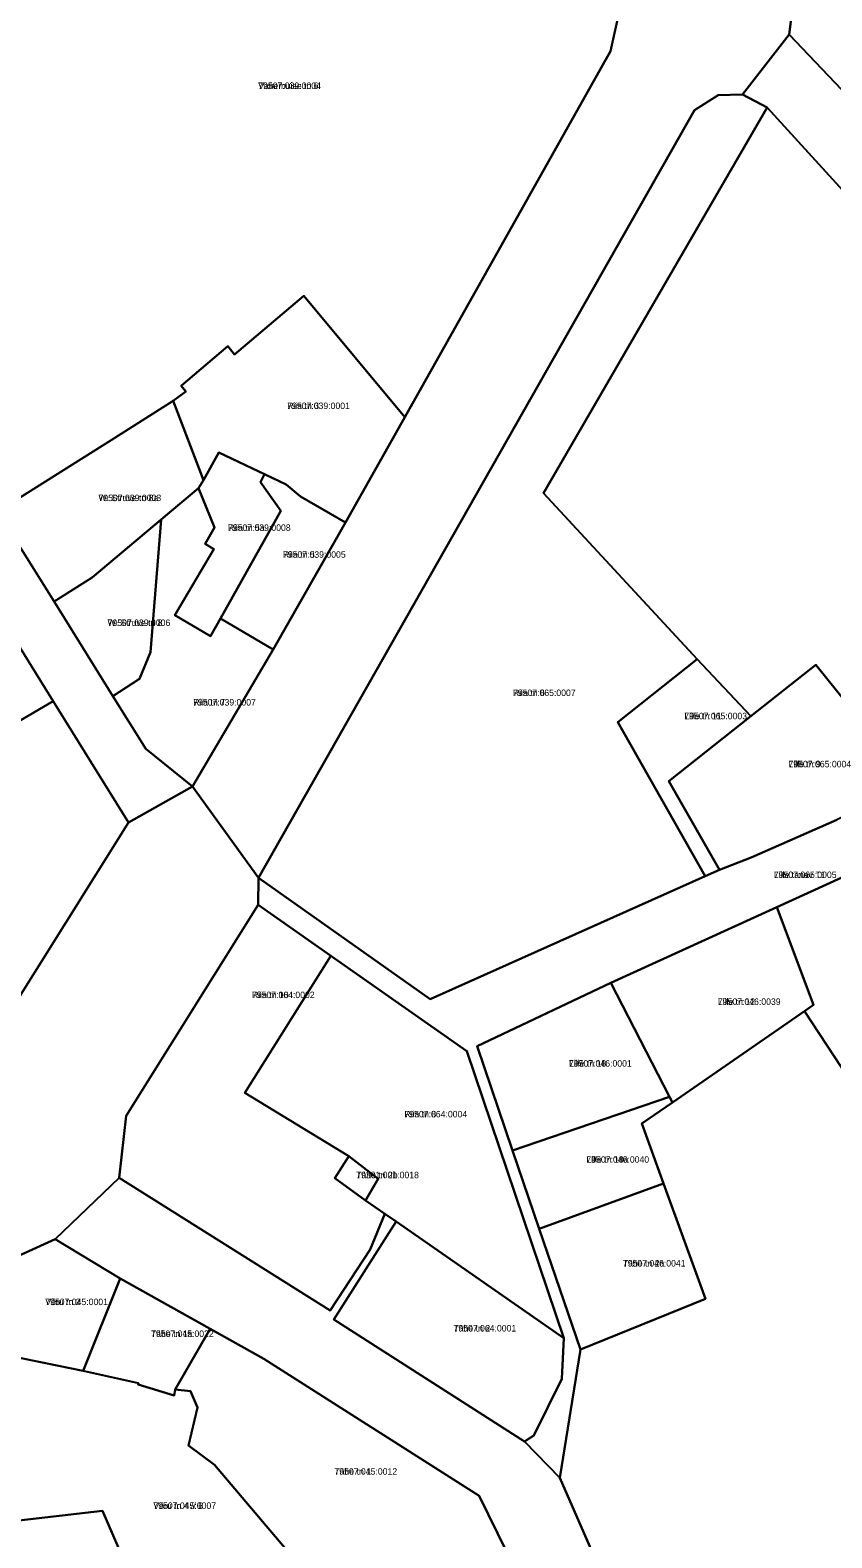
# Model space of a CAD drawing. Extents: x 643847 to 663718, y 6468443 to 6482775.
# Drawn here: x 659302.6 to 659488, y 6473561.4 to 6473909.7 of the extents above; entities that cross this region are included whole.
import ezdxf

# ---------------------------------------------------------------- set-up
doc = ezdxf.new("R2010")
doc.units = 0
for name, color, linetype in [('L_AADRESS', 7, 'Continuous'), ('PIIR', 7, 'Continuous'), ('TUNNUS', 7, 'Continuous')]:
    doc.layers.add(name, color=color, linetype=linetype)

msp = doc.modelspace()

# ---------------------------------------------------------------- linework, layer by layer
at = {"layer": 'PIIR'}
for points in [[(659157.43, 6473996.18), (659145.67, 6474011.64), (659156.49, 6474019.75), (659176.87, 6473986.67), (659182.85, 6473976.96), (659206.86, 6473937.95), (659240.03, 6473893.7), (659245.63, 6473877.7), (659267.69, 6473842.41), (659295.1, 6473798.56), (659308.17, 6473777.75), (659321.79, 6473755.87), (659329.41, 6473743.71), (659340.15, 6473735.01), (659325.35, 6473726.68), (659307.93, 6473754.69), (659273, 6473811.08), (659253.42, 6473797.12), (659250.97, 6473792.82), (659248.7, 6473798.75), (659270.96, 6473814.51), (659237.02, 6473869.14), (659237.48, 6473886.63)], [(659389.25, 6473820.36), (659365.9, 6473848.39), (659349.86, 6473834.77), (659348.31, 6473836.7), (659337.52, 6473827.57), (659338.61, 6473826.26), (659335.67, 6473824.1), (659321.4, 6473814.98), (659295.1, 6473798.56), (659267.69, 6473842.41), (659297.79, 6473861.24), (659274.54, 6473904.1), (659380.47, 6473993.75), (659434.87, 6473933.94), (659437.59, 6473925.92), (659439.94, 6473919.12), (659436.77, 6473904.85)], [(659526.67, 6473961.16), (659550.96, 6473936.06), (659553.71, 6473933.22), (659536.81, 6473916.85), (659532.65, 6473918.4), (659521.76, 6473908.16), (659508.33, 6473900.33), (659496.31, 6473889.63), (659478.09, 6473908.7), (659478.93, 6473915.35)], [(659355.46, 6473713.91), (659456.21, 6473891.22), (659461.71, 6473894.71), (659467.33, 6473894.85), (659473.03, 6473891.88), (659421.32, 6473802.76), (659456.86, 6473764.38), (659438.5, 6473749.83), (659458.7, 6473714.25), (659395.09, 6473685.9)], [(659567.12, 6473788.76), (659540.44, 6473773.55), (659549.87, 6473755.75), (659504.07, 6473734.56), (659498.3, 6473745.69), (659484.29, 6473763.13), (659469.24, 6473751.22), (659456.86, 6473764.38), (659421.32, 6473802.76), (659473.03, 6473891.88)], [(659375.55, 6473796), (659365.1, 6473802), (659361.85, 6473804.75), (659346.26, 6473812.17), (659342.68, 6473805.8), (659335.67, 6473824.1), (659338.61, 6473826.26), (659337.52, 6473827.57), (659348.31, 6473836.7), (659349.86, 6473834.77), (659365.9, 6473848.39), (659389.25, 6473820.36)], [(659295.1, 6473798.56), (659321.4, 6473814.98), (659335.67, 6473824.1), (659342.68, 6473805.8), (659341.55, 6473803.91), (659316.96, 6473783.27), (659308.17, 6473777.75)], [(659307.93, 6473754.69), (659281.62, 6473739.28), (659280.4, 6473741.99), (659278.89, 6473745.42), (659277.55, 6473748.41), (659276.31, 6473751.25), (659275.11, 6473754), (659273.88, 6473756.77), (659272.67, 6473759.53), (659271.36, 6473762.51), (659270.15, 6473765.23), (659268.94, 6473767.97), (659266.08, 6473770.58), (659263.22, 6473773.17), (659257.1, 6473778.74), (659250.97, 6473792.82), (659253.42, 6473797.12), (659273, 6473811.08)], [(659355.91, 6473805.32), (659360.61, 6473798.69), (659346.62, 6473773.83), (659344.3, 6473769.72), (659336.12, 6473774.6), (659345.1, 6473789.82), (659343.08, 6473791.03), (659345.27, 6473794.82), (659341.55, 6473803.91), (659342.68, 6473805.8), (659346.26, 6473812.17), (659356.85, 6473807.13)], [(659358.85, 6473766.63), (659346.62, 6473773.83), (659360.61, 6473798.69), (659355.91, 6473805.32), (659356.85, 6473807.13), (659361.85, 6473804.75), (659365.1, 6473802), (659375.55, 6473796)], [(659340.15, 6473735.01), (659329.41, 6473743.71), (659321.79, 6473755.87), (659327.9, 6473759.86), (659330.46, 6473766.03), (659332.91, 6473796.66), (659341.55, 6473803.91), (659345.27, 6473794.82), (659343.08, 6473791.03), (659345.1, 6473789.82), (659336.12, 6473774.6), (659344.3, 6473769.72), (659346.62, 6473773.83), (659358.85, 6473766.63)], [(659308.17, 6473777.75), (659316.96, 6473783.27), (659332.91, 6473796.66), (659330.46, 6473766.03), (659327.9, 6473759.86), (659321.79, 6473755.87)], [(659461.98, 6473715.74), (659458.7, 6473714.25), (659438.5, 6473749.83), (659456.86, 6473764.38), (659469.24, 6473751.22), (659450.3, 6473736.23)], [(659504.07, 6473734.56), (659489.12, 6473727.27), (659469.33, 6473718.61), (659461.98, 6473715.74), (659450.3, 6473736.23), (659469.24, 6473751.22), (659484.29, 6473763.13), (659498.3, 6473745.69)], [(659243.74, 6473709.34), (659254.23, 6473718.13), (659248.49, 6473724.94), (659254.21, 6473731.21), (659258.37, 6473732.76), (659269.57, 6473737.55), (659270.54, 6473737.96), (659270.74, 6473737.63), (659272.51, 6473734.82), (659281.62, 6473739.28), (659307.93, 6473754.69), (659325.35, 6473726.68), (659296.27, 6473680.14), (659293.6, 6473678.21), (659282.23, 6473669.99), (659270.8, 6473677.18)], [(659475.25, 6473707.1), (659550.4, 6473741.37), (659564.32, 6473709.8), (659542.36, 6473703.25), (659538.64, 6473694.33), (659525.45, 6473688.1), (659543.33, 6473653.62), (659530.27, 6473646.24), (659512.45, 6473636.17), (659481.65, 6473683.08), (659483.76, 6473684.54)], [(659324.82, 6473658.89), (659355.32, 6473707.67), (659372.17, 6473695.87), (659352.3, 6473664.25), (659376.3, 6473649.61), (659373.06, 6473644.47), (659380.19, 6473639.38), (659384.63, 6473636.3), (659381.26, 6473627.99), (659372.01, 6473613.94), (659323.19, 6473644.6)], [(659436.9, 6473689.6), (659475.25, 6473707.1), (659483.76, 6473684.54), (659481.65, 6473683.08), (659451.13, 6473661.98), (659450.44, 6473663.33)], [(659352.3, 6473664.25), (659372.17, 6473695.87), (659403.61, 6473673.84), (659426.04, 6473607.57), (659387.27, 6473634.47), (659384.63, 6473636.3), (659380.19, 6473639.38), (659383.1, 6473644.38), (659376.3, 6473649.61)], [(659436.9, 6473689.6), (659450.44, 6473663.33), (659414.17, 6473650.93), (659405.96, 6473674.97)], [(659425.09, 6473575.27), (659429.9, 6473604.89), (659458.74, 6473616.63), (659449.08, 6473643.29), (659444.08, 6473657.11), (659451.13, 6473661.98), (659481.65, 6473683.08), (659512.45, 6473636.17), (659534.71, 6473602.27), (659540.05, 6473590.64), (659559.57, 6473579.39), (659570.55, 6473559.84), (659571.75, 6473557.7), (659581.71, 6473531.24), (659582.5, 6473528.69), (659595.1, 6473495.99), (659489.69, 6473427.65)], [(659420.28, 6473632.81), (659414.17, 6473650.93), (659450.44, 6473663.33), (659451.13, 6473661.98), (659444.08, 6473657.11), (659449.08, 6473643.29)], [(659383.1, 6473644.38), (659380.19, 6473639.38), (659373.06, 6473644.47), (659376.3, 6473649.61)], [(659420.28, 6473632.81), (659449.08, 6473643.29), (659458.74, 6473616.63), (659429.9, 6473604.89)], [(659372.81, 6473611.87), (659387.27, 6473634.47), (659426.04, 6473607.57), (659425.56, 6473598.14), (659419.05, 6473585.04), (659416.93, 6473583.7)], [(659291.71, 6473622.04), (659292.77, 6473623.34), (659308.45, 6473630.4), (659323.41, 6473621.31), (659314.86, 6473599.96), (659290.7, 6473604.89)], [(659323.41, 6473621.31), (659344.22, 6473609.69), (659336.19, 6473595.67), (659335.9, 6473594.32), (659327.58, 6473596.83), (659327.7, 6473597.17), (659315.19, 6473599.89), (659314.86, 6473599.96)], [(659356.69, 6473602.75), (659406.45, 6473571.09), (659412.75, 6473558.24), (659381.72, 6473542.31), (659379.98, 6473545.97), (659371.7, 6473542.35), (659366.62, 6473553.12), (659345.28, 6473578.3), (659339.26, 6473582.71), (659341.35, 6473591.55), (659339.72, 6473595.27), (659336.19, 6473595.67), (659344.22, 6473609.69)], [(659290.54, 6473568.33), (659290.7, 6473604.89), (659315.19, 6473599.9), (659327.7, 6473597.17), (659327.58, 6473596.83), (659335.9, 6473594.32), (659336.19, 6473595.67), (659339.72, 6473595.27), (659341.35, 6473591.55), (659339.26, 6473582.71), (659345.28, 6473578.3), (659366.62, 6473553.12), (659371.7, 6473542.35), (659350.42, 6473532.78), (659337.14, 6473526.51), (659319.35, 6473567.62), (659290.59, 6473564.34)], [(659290.59, 6473564.34), (659319.35, 6473567.62), (659337.14, 6473526.51), (659339.98, 6473519.92), (659319.78, 6473510.66), (659307.13, 6473510.67), (659306.17, 6473512.81), (659304.37, 6473516.79), (659301.41, 6473523.38), (659287.53, 6473524.55)]]:
    msp.add_lwpolyline(points, close=True, dxfattribs=at)
for points in [[(659526.67, 6473961.16), (659478.93, 6473915.35), (659478.09, 6473908.7), (659467.33, 6473894.85), (659461.71, 6473894.71), (659456.21, 6473891.22), (659355.46, 6473713.91), (659340.15, 6473735.01), (659358.85, 6473766.63), (659375.55, 6473796), (659389.25, 6473820.36), (659436.77, 6473904.85), (659439.94, 6473919.12), (659437.59, 6473925.92), (659449.63, 6473940.23), (659458.13, 6473939.47), (659488.54, 6473970.11)], [(659567.12, 6473788.76), (659473.03, 6473891.88), (659467.33, 6473894.85), (659478.09, 6473908.7), (659496.31, 6473889.63)], [(659550.4, 6473741.37), (659475.25, 6473707.1), (659436.9, 6473689.6), (659405.96, 6473674.97), (659414.17, 6473650.93), (659420.28, 6473632.81), (659429.9, 6473604.89), (659425.09, 6473575.27), (659416.93, 6473583.7), (659419.05, 6473585.04), (659425.56, 6473598.14), (659426.04, 6473607.57), (659403.61, 6473673.84), (659372.17, 6473695.87), (659355.32, 6473707.67), (659355.46, 6473713.91), (659395.09, 6473685.9), (659458.7, 6473714.25), (659461.98, 6473715.74), (659469.33, 6473718.61), (659489.12, 6473727.27)], [(659150.5, 6473554.9), (659214.47, 6473610.96), (659264.17, 6473654.68), (659282.23, 6473669.99), (659293.6, 6473678.21), (659296.27, 6473680.14), (659325.35, 6473726.68), (659340.15, 6473735.01), (659355.46, 6473713.91), (659355.32, 6473707.67), (659324.82, 6473658.89), (659323.19, 6473644.6), (659308.45, 6473630.4), (659292.77, 6473623.34), (659291.71, 6473622.04), (659279.5, 6473623), (659274, 6473626.12), (659240.62, 6473596.36), (659229.88, 6473586.74), (659209.19, 6473567.49), (659202.57, 6473561.32)], [(659412.75, 6473558.24), (659406.45, 6473571.09), (659356.69, 6473602.75), (659344.22, 6473609.69), (659323.41, 6473621.31), (659308.45, 6473630.4), (659323.19, 6473644.6), (659372.01, 6473613.94), (659381.26, 6473627.99), (659384.63, 6473636.3), (659387.27, 6473634.47), (659372.81, 6473611.87), (659416.93, 6473583.7), (659425.09, 6473575.27), (659489.69, 6473427.65)]]:
    msp.add_lwpolyline(points, dxfattribs=at)

# ---------------------------------------------------------------- texts
at = {"layer": 'L_AADRESS'}
for s, p in [('Vanemuise tn 6', (659355.36, 6473896.15)), ('Riia tn 3', (659362.06, 6473822.2)), ('W. Struve tn 8a', (659318.44, 6473800.93)), ('Riia tn 5a', (659348.36, 6473794.05)), ('Riia tn 5', (659361.08, 6473787.84)), ('W. Struve tn 8', (659320.54, 6473772.08)), ('Riia tn 7', (659340.32, 6473753.7)), ('Riia tn 6', (659414.25, 6473755.9)), ('Lille tn 11', (659453.87, 6473750.53)), ('Lille tn 9', (659477.95, 6473739.43)), ('Lille tänav T1', (659474.57, 6473713.85)), ('Riia tn 10', (659353.91, 6473686.11)), ('Lille tn 12', (659461.63, 6473684.54)), ('Lille tn 18', (659427.22, 6473670.27)), ('Riia tn 8', (659389.17, 6473658.55)), ('Lille tn 18a', (659431.24, 6473648.07)), ('Tähe tn 2b', (659378.01, 6473644.49)), ('Tähe tn 2a', (659439.66, 6473624.09)), ('Võru tn 2', (659306.13, 6473615.18)), ('Tähe tn 1a', (659330.58, 6473607.82)), ('Tähe tn 2', (659400.51, 6473609.08)), ('Tähe tn 1', (659372.98, 6473576)), ('Võru tn 4 // 6', (659331.12, 6473568.09))]:
    msp.add_text(s, height=1.5, dxfattribs=at).set_placement(p)
at = {"layer": 'TUNNUS'}
for s, p in [('79507:039:0004', (659355.36, 6473896.15)), ('79507:039:0001', (659362.06, 6473822.2)), ('79507:039:0003', (659318.44, 6473800.93)), ('79507:039:0008', (659348.36, 6473794.05)), ('79507:039:0005', (659361.08, 6473787.84)), ('79507:039:0006', (659320.54, 6473772.08)), ('79507:039:0007', (659340.32, 6473753.7)), ('79507:065:0007', (659414.25, 6473755.9)), ('79507:065:0003', (659453.87, 6473750.53)), ('79507:065:0004', (659477.95, 6473739.43)), ('79507:065:0005', (659474.57, 6473713.85)), ('79507:064:0002', (659353.91, 6473686.11)), ('79507:046:0039', (659461.63, 6473684.54)), ('79507:046:0001', (659427.22, 6473670.27)), ('79507:064:0004', (659389.17, 6473658.55)), ('79507:046:0040', (659431.24, 6473648.07)), ('79301:001:0018', (659378.01, 6473644.49)), ('79507:046:0041', (659439.66, 6473624.09)), ('79507:045:0001', (659306.13, 6473615.18)), ('79507:045:0022', (659330.58, 6473607.82)), ('79507:064:0001', (659400.51, 6473609.08)), ('79507:045:0012', (659372.98, 6473576)), ('79507:045:0007', (659331.12, 6473568.09))]:
    msp.add_text(s, height=1.5, dxfattribs=at).set_placement(p)

doc.saveas('drawing.dxf')
